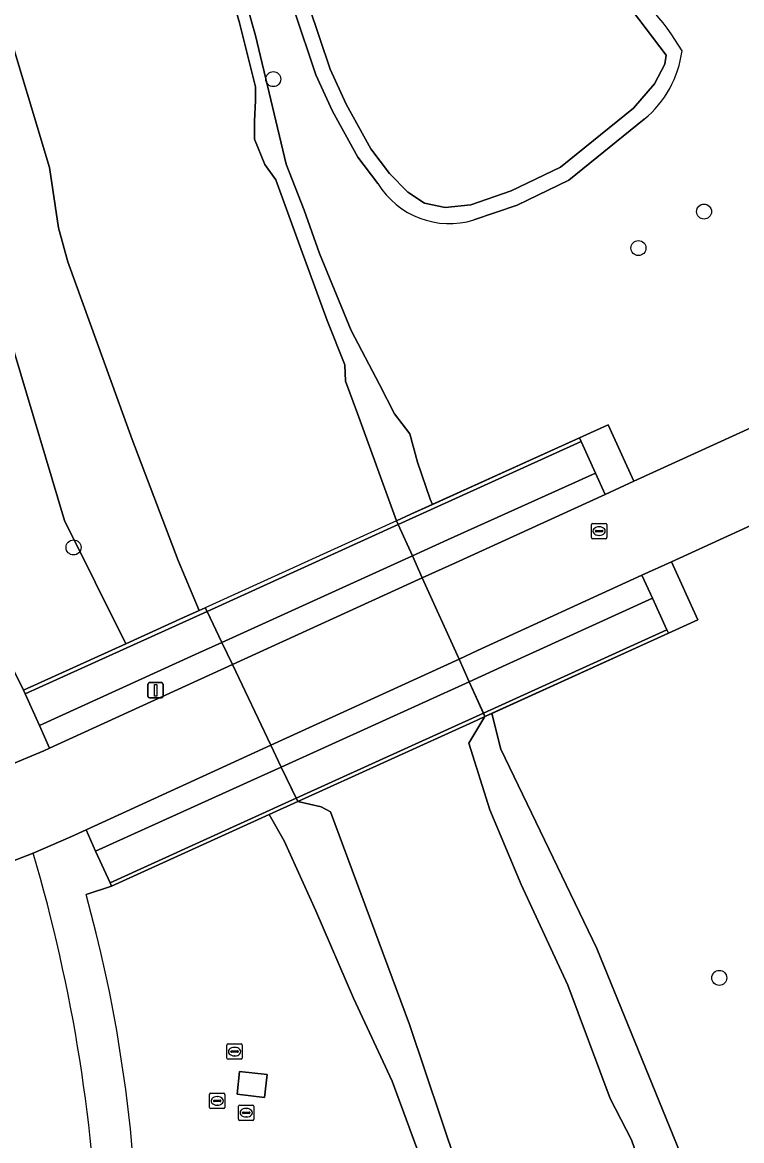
# Model space of a CAD drawing. Extents: x 161477 to 163040, y 383680 to 384871.
# Drawn here: x 161627.6 to 161674.6, y 384118.3 to 384191.4 of the extents above; entities that cross this region are included whole.
import ezdxf

# ---------------------------------------------------------------- set-up
doc = ezdxf.new("R2010")
doc.units = 0
for name, color, linetype in [('IMGEO_Berm_groen', 7, 'Continuous'), ('IMGEO_Boom', 7, 'Continuous'), ('IMGEO_Dek', 7, 'Continuous'), ('IMGEO_Groenvoorziening', 7, 'Continuous'), ('IMGEO_Hek', 7, 'Continuous'), ('IMGEO_Lage_trafo', 7, 'Continuous'), ('IMGEO_Lichtmast', 7, 'Continuous'), ('IMGEO_Meer_plas_ven_vijver', 7, 'Continuous'), ('IMGEO_Muur', 7, 'Continuous'), ('IMGEO_Oever', 7, 'Continuous'), ('IMGEO_Rijbaan_lokaal_gesloten', 7, 'Continuous'), ('IMGEO_Rioolput', 7, 'Continuous'), ('IMGEO_Voetpad_halfverhard', 7, 'Continuous'), ('IMGEO_Voetpad_open', 7, 'Continuous'), ('IMGEO_Waterloop', 7, 'Continuous')]:
    doc.layers.add(name, color=color, linetype=linetype)

msp = doc.modelspace()

# ---------------------------------------------------------------- linework, layer by layer
at = {"layer": 'IMGEO_Berm_groen'}
for points in [[(161665.634, 384160.544), (161664.999, 384161.936), (161655.343, 384157.573), (161653.043, 384156.534), (161653.694, 384155.092), (161655.862, 384156.082)], [(161653.694, 384155.092), (161653.043, 384156.534), (161640.603, 384150.872), (161641.291, 384149.429)], [(161668.73, 384153.762), (161668.045, 384155.264), (161657.298, 384150.338), (161656.092, 384149.785), (161656.759, 384148.308), (161659.168, 384149.405)], [(161641.291, 384149.429), (161640.603, 384150.872), (161639.094, 384150.185), (161628.684, 384145.449), (161629.344, 384143.973)], [(161656.759, 384148.308), (161656.092, 384149.785), (161643.806, 384144.153), (161644.483, 384142.732)], [(161644.483, 384142.732), (161643.806, 384144.153), (161631.736, 384138.62), (161632.353, 384137.238), (161643.172, 384142.138)]]:
    msp.add_lwpolyline(points, close=True, dxfattribs=at)
at = {"layer": 'IMGEO_Boom'}
for centre in [(161643.961, 384187.677), (161672.098, 384179.026), (161667.816, 384176.641), (161630.91, 384157.08), (161673.094, 384128.959)]:
    msp.add_circle(centre, 0.489, dxfattribs=at)
at = {"layer": 'IMGEO_Dek'}
msp.add_lwpolyline([(161652.011, 384158.818), (161639.52, 384153.144), (161640.603, 384150.872), (161641.291, 384149.429), (161643.806, 384144.153), (161644.483, 384142.732), (161645.559, 384140.476), (161657.274, 384145.801), (161657.786, 384146.034), (161656.759, 384148.308), (161656.092, 384149.785), (161653.694, 384155.092), (161653.043, 384156.534)], close=True, dxfattribs=at)
at = {"layer": 'IMGEO_Groenvoorziening'}
for points in [[(161650.799, 384180.858), (161649.481, 384182.587), (161647.833, 384185.589), (161646.743, 384187.95), (161645.315, 384192.187), (161643.97, 384197.499), (161642.968, 384203.059)], [(161641.341, 384195.696), (161642.794, 384190.528), (161644.808, 384182.113), (161645.982, 384179.107), (161646.973, 384176.284), (161649.046, 384171.264), (161650.894, 384167.724), (161651.878, 384165.805), (161652.885, 384164.504), (161653.378, 384162.65), (161654.212, 384160.225), (161654.35, 384159.88), (161663.963, 384164.245), (161665.841, 384165.094), (161667.51, 384161.401), (161689.048, 384171.236)], [(161626.658, 384149.728), (161627.65, 384147.754), (161634.336, 384150.791), (161630.318, 384158.85), (161627.041, 384169.871), (161622.911, 384183.277), (161621.025, 384191.715)], [(161668.198, 384185.063), (161663.265, 384181.077), (161659.883, 384179.446), (161657.069, 384178.478)], [(161685.544, 384162.522), (161684.556, 384162.833), (161669.967, 384156.145), (161671.693, 384152.357), (161669.771, 384151.481), (161658.241, 384146.241), (161658.814, 384143.9), (161665.087, 384130.873), (161670.971, 384116.452), (161673.725, 384104.607), (161675.843, 384098.688), (161677.107, 384094.567), (161677.519, 384092.473), (161677.568, 384092.242), (161677.733, 384092.37), (161678.421, 384092.947), (161680.381, 384094.674), (161680.552, 384094.831)], [(161628.281, 384137.114), (161624.648, 384135.722), (161619.424, 384134.087), (161616.059, 384133.366), (161612.429, 384132.961), (161606.375, 384132.939), (161598.545, 384133.672), (161592.268, 384135.114), (161586.623, 384137.484), (161581.539, 384140.473), (161576.425, 384143.894), (161572.308, 384147.016), (161565.467, 384151.61), (161561.106, 384153.825), (161556.746, 384155.662), (161551.068, 384157.566), (161545.8, 384159.194), (161540.797, 384160.153), (161534.39, 384160.217), (161531.691, 384160.176), (161531.642, 384158.109), (161532.1, 384158.086)], [(161656.438, 384108.925), (161653.937, 384116.184), (161651.724, 384122.201), (161649.191, 384127.631), (161646.736, 384133.335), (161644.666, 384137.905), (161643.696, 384139.629), (161633.398, 384134.949), (161631.734, 384134.408)]]:
    msp.add_lwpolyline(points, dxfattribs=at)
msp.add_lwpolyline([(161641.59, 384121.357), (161641.761, 384122.847), (161643.553, 384122.642), (161643.382, 384121.152)], close=True, dxfattribs=at)
for centre, radius, start, end in [((161654.781, 384180.044), 18.499, 30.84751, 52.65346), ((161663.77, 384190.42), 6.95, 309.5763, 352.64172), ((161655.466, 384183.704), 5.466, 211.37547, 287.05248), ((161524.386, 384106.667), 108.264, 1.69698, 16.33359), ((161541.233, 384109.398), 93.893, 350.08161, 15.44847)]:
    msp.add_arc(centre, radius, start, end, dxfattribs=at)
at = {"layer": 'IMGEO_Hek'}
for points in [[(161663.963, 384164.245), (161652.95, 384159.244), (161652.011, 384158.818)], [(161652.011, 384158.818), (161639.52, 384153.144)], [(161639.52, 384153.144), (161639.125, 384152.965), (161638.103, 384152.501), (161634.336, 384150.791), (161627.65, 384147.754)], [(161669.771, 384151.481), (161657.786, 384146.034)], [(161657.786, 384146.034), (161657.274, 384145.801), (161645.559, 384140.476)], [(161645.559, 384140.476), (161643.696, 384139.629), (161633.398, 384134.949)]]:
    msp.add_lwpolyline(points, dxfattribs=at)
at = {"layer": 'IMGEO_Lage_trafo'}
msp.add_lwpolyline([(161643.553, 384122.642), (161641.761, 384122.847), (161641.59, 384121.357), (161643.382, 384121.152)], close=True, dxfattribs=at)
at = {"layer": 'IMGEO_Lichtmast'}
for p, q in [((161635.771, 384147.346), (161635.771, 384148.146)), ((161635.771, 384148.146), (161635.771, 384147.346)), ((161635.871, 384148.246), (161636.661, 384148.246)), ((161636.661, 384148.246), (161635.871, 384148.246)), ((161636.761, 384148.146), (161636.761, 384147.346)), ((161636.761, 384147.346), (161636.761, 384148.146)), ((161636.661, 384147.246), (161635.871, 384147.246)), ((161635.871, 384147.246), (161636.661, 384147.246))]:
    msp.add_line(p, q, dxfattribs=at)
msp.add_lwpolyline([(161636.191, 384148.121), (161636.341, 384148.121), (161636.341, 384147.371), (161636.191, 384147.371), (161636.191, 384148.121)], dxfattribs=at)
for centre, start, end in [((161635.871, 384148.146), 90, 180), ((161635.871, 384148.146), 90, 180), ((161636.661, 384148.146), 0, 90), ((161636.661, 384148.146), 360, 90), ((161635.871, 384147.346), 180, 270), ((161635.871, 384147.346), 180, 270), ((161636.661, 384147.346), 270, 0), ((161636.661, 384147.346), 270, 0)]:
    msp.add_arc(centre, 0.1, start, end, dxfattribs=at)
at = {"layer": 'IMGEO_Meer_plas_ven_vijver'}
msp.add_lwpolyline([(161646.275, 384192.47), (161647.673, 384188.32), (161648.726, 384186.04), (161650.322, 384183.134), (161651.557, 384181.513), (161652.756, 384180.286), (161653.832, 384179.568), (161655.177, 384179.293), (161656.854, 384179.461), (161659.502, 384180.372), (161662.726, 384181.927), (161667.5, 384185.785), (161668.869, 384187.365), (161669.537, 384188.656), (161669.617, 384189.253), (161667.424, 384192.137)], dxfattribs=at)
at = {"layer": 'IMGEO_Muur'}
for points in [[(161664.072, 384164.002), (161663.963, 384164.245), (161654.35, 384159.88), (161652.95, 384159.244), (161652.011, 384158.818), (161652.122, 384158.573)], [(161652.122, 384158.573), (161652.011, 384158.818), (161639.52, 384153.144), (161639.636, 384152.901)], [(161639.636, 384152.901), (161639.52, 384153.144), (161639.125, 384152.965), (161638.103, 384152.501), (161634.336, 384150.791), (161627.65, 384147.754), (161627.761, 384147.507)], [(161669.771, 384151.481), (161669.667, 384151.708), (161657.684, 384146.261), (161657.786, 384146.034), (161658.241, 384146.241)], [(161657.274, 384145.801), (161657.786, 384146.034), (161657.684, 384146.261), (161645.452, 384140.701), (161645.559, 384140.476)], [(161643.696, 384139.629), (161645.559, 384140.476), (161645.452, 384140.701), (161633.295, 384135.176), (161633.398, 384134.949)]]:
    msp.add_lwpolyline(points, close=True, dxfattribs=at)
at = {"layer": 'IMGEO_Oever'}
for points in [[(161642.968, 384203.059), (161643.97, 384197.499), (161645.315, 384192.187), (161646.743, 384187.95), (161647.833, 384185.589), (161649.481, 384182.587), (161650.799, 384180.858)], [(161640.454, 384195.974), (161641.754, 384191.363), (161642.802, 384187.177), (161642.803, 384186.272), (161642.729, 384184.925), (161642.734, 384183.758), (161643.412, 384182.096), (161644.136, 384181.091), (161645.772, 384176.542), (161647.483, 384171.911), (161648.626, 384169.022), (161648.676, 384167.942), (161649.46, 384165.835), (161652.011, 384158.818), (161652.95, 384159.244), (161654.35, 384159.88), (161654.212, 384160.225), (161653.378, 384162.65), (161652.885, 384164.504), (161651.878, 384165.805), (161650.894, 384167.724), (161649.046, 384171.264), (161646.973, 384176.284), (161645.982, 384179.107), (161644.808, 384182.113), (161642.794, 384190.528), (161641.341, 384195.696)], [(161667.424, 384192.137), (161669.617, 384189.253), (161669.537, 384188.656), (161668.869, 384187.365), (161667.5, 384185.785), (161662.726, 384181.927), (161659.502, 384180.372), (161656.854, 384179.461), (161655.177, 384179.293), (161653.832, 384179.568), (161652.756, 384180.286), (161651.557, 384181.513), (161650.322, 384183.134), (161648.726, 384186.04), (161647.673, 384188.32), (161646.275, 384192.47)], [(161621.025, 384191.715), (161622.911, 384183.277), (161627.041, 384169.871), (161630.318, 384158.85), (161634.336, 384150.791), (161638.103, 384152.501), (161639.125, 384152.965), (161637.749, 384156.221), (161634.748, 384164.136), (161630.531, 384175.736), (161629.937, 384177.968), (161629.341, 384181.899), (161626.354, 384191.842)], [(161657.069, 384178.478), (161659.883, 384179.446), (161663.265, 384181.077), (161668.198, 384185.063)], [(161675.843, 384098.688), (161673.725, 384104.607), (161670.971, 384116.452), (161665.087, 384130.873), (161658.814, 384143.9), (161658.241, 384146.241), (161657.786, 384146.034), (161656.735, 384144.284), (161658.098, 384139.947), (161660.163, 384135.048), (161663.208, 384128.485), (161665.965, 384121.086), (161667.351, 384118.37), (161668.139, 384116.126), (161669.59, 384111.157), (161670.175, 384108.921), (161670.61, 384106.971), (161672.416, 384101.44), (161674.14, 384096.989), (161675.54, 384093.511)], [(161655.974, 384116.64), (161652.856, 384125.913), (161647.691, 384139.803), (161647.098, 384140.124), (161645.559, 384140.476), (161643.696, 384139.629), (161644.666, 384137.905), (161646.736, 384133.335), (161649.191, 384127.631), (161651.724, 384122.201), (161653.937, 384116.184)]]:
    msp.add_lwpolyline(points, dxfattribs=at)
for centre, radius, start, end in [((161654.781, 384180.044), 18.499, 30.84751, 52.65346), ((161663.77, 384190.42), 6.95, 309.5763, 352.64172), ((161655.466, 384183.704), 5.466, 211.37547, 287.05248)]:
    msp.add_arc(centre, radius, start, end, dxfattribs=at)
at = {"layer": 'IMGEO_Rijbaan_lokaal_gesloten'}
for points in [[(161688.878, 384170.863), (161688.963, 384171.049), (161689.048, 384171.236), (161667.51, 384161.401), (161665.634, 384160.544), (161655.862, 384156.082), (161653.694, 384155.092), (161656.092, 384149.785), (161657.298, 384150.338), (161668.045, 384155.264), (161669.967, 384156.145), (161684.556, 384162.833)], [(161624.648, 384135.722), (161628.281, 384137.114), (161630.743, 384138.173), (161631.736, 384138.62), (161643.806, 384144.153), (161641.291, 384149.429), (161629.344, 384143.973), (161628.959, 384143.797), (161626.462, 384142.748)]]:
    msp.add_lwpolyline(points, dxfattribs=at)
msp.add_lwpolyline([(161653.694, 384155.092), (161641.291, 384149.429), (161643.806, 384144.153), (161656.092, 384149.785)], close=True, dxfattribs=at)
at = {"layer": 'IMGEO_Rioolput'}
for p, q in [((161664.745, 384157.725), (161664.745, 384158.577)), ((161664.82, 384158.651), (161665.672, 384158.651)), ((161665.746, 384158.577), (161665.746, 384157.725)), ((161665.004, 384158.145), (161665.004, 384158.157)), ((161665.442, 384158.108), (161665.044, 384158.108)), ((161665.047, 384158.194), (161665.445, 384158.194)), ((161665.256, 384157.871), (161665.231, 384157.871)), ((161665.233, 384158.431), (161665.258, 384158.431)), ((161665.488, 384158.157), (161665.488, 384158.145)), ((161665.672, 384157.651), (161664.82, 384157.651)), ((161640.931, 384123.714), (161640.931, 384124.566)), ((161641.006, 384124.64), (161641.858, 384124.64)), ((161641.233, 384124.183), (161641.631, 384124.183)), ((161641.419, 384124.42), (161641.444, 384124.42)), ((161641.932, 384124.566), (161641.932, 384123.714)), ((161641.858, 384123.64), (161641.006, 384123.64)), ((161641.19, 384124.134), (161641.19, 384124.146)), ((161641.628, 384124.097), (161641.23, 384124.097)), ((161641.442, 384123.86), (161641.417, 384123.86)), ((161641.674, 384124.146), (161641.674, 384124.134)), ((161639.799, 384120.494), (161639.799, 384121.346)), ((161639.874, 384121.42), (161640.726, 384121.42)), ((161640.8, 384121.346), (161640.8, 384120.494)), ((161640.058, 384120.914), (161640.058, 384120.926)), ((161640.496, 384120.877), (161640.098, 384120.877)), ((161640.101, 384120.963), (161640.499, 384120.963)), ((161640.31, 384120.64), (161640.285, 384120.64)), ((161640.287, 384121.2), (161640.312, 384121.2)), ((161640.542, 384120.926), (161640.542, 384120.914)), ((161641.693, 384119.722), (161641.693, 384120.574)), ((161641.768, 384120.648), (161642.62, 384120.648)), ((161642.694, 384120.574), (161642.694, 384119.722)), ((161640.726, 384120.42), (161639.874, 384120.42)), ((161641.952, 384120.142), (161641.952, 384120.154)), ((161642.39, 384120.105), (161641.992, 384120.105)), ((161641.995, 384120.191), (161642.393, 384120.191)), ((161642.204, 384119.868), (161642.179, 384119.868)), ((161642.181, 384120.428), (161642.206, 384120.428)), ((161642.436, 384120.154), (161642.436, 384120.142)), ((161642.62, 384119.648), (161641.768, 384119.648))]:
    msp.add_line(p, q, dxfattribs=at)
for points in [[(161664.745, 384157.725), (161664.745, 384158.577)], [(161664.82, 384158.651), (161665.672, 384158.651)], [(161665.746, 384158.577), (161665.746, 384157.725)], [(161665.672, 384157.651), (161664.82, 384157.651)], [(161640.931, 384123.714), (161640.931, 384124.566)], [(161641.006, 384124.64), (161641.858, 384124.64)], [(161641.932, 384124.566), (161641.932, 384123.714)], [(161641.858, 384123.64), (161641.006, 384123.64)], [(161639.799, 384120.494), (161639.799, 384121.346)], [(161639.874, 384121.42), (161640.726, 384121.42)], [(161640.8, 384121.346), (161640.8, 384120.494)], [(161641.693, 384119.722), (161641.693, 384120.574)], [(161641.768, 384120.648), (161642.62, 384120.648)], [(161642.694, 384120.574), (161642.694, 384119.722)], [(161640.726, 384120.42), (161639.874, 384120.42)], [(161642.62, 384119.648), (161641.768, 384119.648)]]:
    msp.add_lwpolyline(points, dxfattribs=at)
for centre, radius, start, end in [((161664.822, 384158.575), 0.0765, 91.55205, 178.44795), ((161664.822, 384158.575), 0.0765, 91.55205, 178.44795), ((161665.67, 384158.575), 0.0765, 1.55205, 88.44795), ((161665.67, 384158.575), 0.0765, 1.55205, 88.44795), ((161665.044, 384158.154), 0.0403, 85.87752, 175.75265), ((161665.041, 384158.144), 0.0366, 178.93798, 274.71019), ((161665.445, 384158.151), 0.043, 264.86636, 352.45326), ((161665.449, 384158.156), 0.0386, 1.73085, 96.63898), ((161664.822, 384157.727), 0.0765, 181.55205, 268.44795), ((161664.822, 384157.727), 0.0765, 181.55205, 268.44795), ((161665.67, 384157.727), 0.0765, 271.55205, 358.44795), ((161665.67, 384157.727), 0.0765, 271.55205, 358.44795), ((161641.008, 384124.564), 0.0765, 91.55205, 178.44795), ((161641.008, 384124.564), 0.0765, 91.55205, 178.44795), ((161641.23, 384124.143), 0.0403, 85.87752, 175.75265), ((161641.635, 384124.145), 0.0386, 1.73085, 96.63898), ((161641.856, 384124.564), 0.0765, 1.55205, 88.44795), ((161641.856, 384124.564), 0.0765, 1.55205, 88.44795), ((161641.008, 384123.716), 0.0765, 181.55205, 268.44795), ((161641.008, 384123.716), 0.0765, 181.55205, 268.44795), ((161641.227, 384124.133), 0.0366, 178.93798, 274.71019), ((161641.631, 384124.14), 0.043, 264.86636, 352.45326), ((161641.856, 384123.716), 0.0765, 271.55205, 358.44795), ((161641.856, 384123.716), 0.0765, 271.55205, 358.44795), ((161639.876, 384121.344), 0.0765, 91.55205, 178.44795), ((161639.876, 384121.344), 0.0765, 91.55205, 178.44795), ((161640.724, 384121.344), 0.0765, 1.55205, 88.44795), ((161640.724, 384121.344), 0.0765, 1.55205, 88.44795), ((161640.098, 384120.923), 0.0403, 85.87752, 175.75265), ((161640.095, 384120.913), 0.0366, 178.93798, 274.71019), ((161640.499, 384120.92), 0.043, 264.86636, 352.45326), ((161640.503, 384120.925), 0.0386, 1.73085, 96.63898), ((161641.77, 384120.572), 0.0765, 91.55205, 178.44795), ((161641.77, 384120.572), 0.0765, 91.55205, 178.44795), ((161642.618, 384120.572), 0.0765, 1.55205, 88.44795), ((161642.618, 384120.572), 0.0765, 1.55205, 88.44795), ((161639.876, 384120.496), 0.0765, 181.55205, 268.44795), ((161639.876, 384120.496), 0.0765, 181.55205, 268.44795), ((161640.724, 384120.496), 0.0765, 271.55205, 358.44795), ((161640.724, 384120.496), 0.0765, 271.55205, 358.44795), ((161641.992, 384120.151), 0.0403, 85.87752, 175.75265), ((161641.989, 384120.141), 0.0366, 178.93798, 274.71019), ((161642.393, 384120.148), 0.043, 264.86636, 352.45326), ((161642.397, 384120.153), 0.0386, 1.73085, 96.63898), ((161641.77, 384119.724), 0.0765, 181.55205, 268.44795), ((161641.77, 384119.724), 0.0765, 181.55205, 268.44795), ((161642.618, 384119.724), 0.0765, 271.55205, 358.44795), ((161642.618, 384119.724), 0.0765, 271.55205, 358.44795)]:
    msp.add_arc(centre, radius, start, end, dxfattribs=at)
for centre, major_axis, ratio, start_param, end_param in [((161665.232, 384158.151), (-0.387, 0.002), 0.722429, 4.712389, 7.853982), ((161665.257, 384158.151), (-0.39, 0.002), 0.717154, 1.570796, 4.712389), ((161641.418, 384124.14), (-0.387, 0.002), 0.722429, 4.712389, 7.853982), ((161641.443, 384124.14), (-0.39, 0.002), 0.717154, 1.570796, 4.712389), ((161640.286, 384120.92), (-0.387, 0.002), 0.722429, 4.712389, 7.853982), ((161640.311, 384120.92), (-0.39, 0.002), 0.717154, 1.570796, 4.712389), ((161642.18, 384120.148), (-0.387, 0.002), 0.722429, 4.712389, 7.853982), ((161642.205, 384120.148), (-0.39, 0.002), 0.717154, 1.570796, 4.712389)]:
    msp.add_ellipse(centre, major_axis=major_axis, ratio=ratio, start_param=start_param, end_param=end_param, dxfattribs=at)
at = {"layer": 'IMGEO_Voetpad_halfverhard'}
for points in [[(161663.963, 384164.245), (161664.072, 384164.002), (161664.999, 384161.936), (161665.634, 384160.544), (161667.51, 384161.401), (161665.841, 384165.094)], [(161669.967, 384156.145), (161668.045, 384155.264), (161668.73, 384153.762), (161669.667, 384151.708), (161669.771, 384151.481), (161671.693, 384152.357)]]:
    msp.add_lwpolyline(points, close=True, dxfattribs=at)
at = {"layer": 'IMGEO_Voetpad_open'}
for points in [[(161664.999, 384161.936), (161664.072, 384164.002), (161652.122, 384158.573), (161653.043, 384156.534), (161655.343, 384157.573)], [(161653.043, 384156.534), (161652.122, 384158.573), (161639.636, 384152.901), (161640.603, 384150.872)], [(161669.667, 384151.708), (161668.73, 384153.762), (161659.168, 384149.405), (161656.759, 384148.308), (161657.684, 384146.261)], [(161640.603, 384150.872), (161639.636, 384152.901), (161627.761, 384147.507), (161628.684, 384145.449), (161639.094, 384150.185)], [(161657.684, 384146.261), (161656.759, 384148.308), (161644.483, 384142.732), (161645.452, 384140.701)], [(161645.452, 384140.701), (161644.483, 384142.732), (161643.172, 384142.138), (161632.353, 384137.238), (161633.295, 384135.176)]]:
    msp.add_lwpolyline(points, close=True, dxfattribs=at)
for points in [[(161626.462, 384142.748), (161628.959, 384143.797), (161629.344, 384143.973), (161628.684, 384145.449), (161627.761, 384147.507), (161627.65, 384147.754), (161626.658, 384149.728)], [(161631.734, 384134.408), (161633.398, 384134.949), (161633.295, 384135.176), (161632.353, 384137.238), (161631.736, 384138.62), (161630.743, 384138.173), (161628.281, 384137.114)]]:
    msp.add_lwpolyline(points, dxfattribs=at)
for centre, radius, start, end in [((161524.386, 384106.667), 108.264, 1.69698, 16.33359), ((161541.233, 384109.398), 93.893, 350.08161, 15.44847)]:
    msp.add_arc(centre, radius, start, end, dxfattribs=at)
at = {"layer": 'IMGEO_Waterloop'}
for points in [[(161668.139, 384116.126), (161667.351, 384118.37), (161665.965, 384121.086), (161663.208, 384128.485), (161660.163, 384135.048), (161658.098, 384139.947), (161656.735, 384144.284), (161657.786, 384146.034), (161657.684, 384146.261), (161656.759, 384148.308), (161656.092, 384149.785), (161653.694, 384155.092), (161653.043, 384156.534), (161652.122, 384158.573), (161652.011, 384158.818), (161649.46, 384165.835), (161648.676, 384167.942), (161648.626, 384169.022), (161647.483, 384171.911), (161645.772, 384176.542), (161644.136, 384181.091), (161643.412, 384182.096), (161642.734, 384183.758), (161642.729, 384184.925), (161642.803, 384186.272), (161642.802, 384187.177), (161641.754, 384191.363), (161640.454, 384195.974)], [(161626.354, 384191.842), (161629.341, 384181.899), (161629.937, 384177.968), (161630.531, 384175.736), (161634.748, 384164.136), (161637.749, 384156.221), (161639.125, 384152.965), (161639.52, 384153.144), (161639.636, 384152.901), (161640.603, 384150.872), (161641.291, 384149.429), (161643.806, 384144.153), (161644.483, 384142.732), (161645.452, 384140.701), (161645.559, 384140.476), (161647.098, 384140.124), (161647.691, 384139.803), (161652.856, 384125.913), (161655.974, 384116.64)]]:
    msp.add_lwpolyline(points, dxfattribs=at)

doc.saveas('drawing.dxf')
